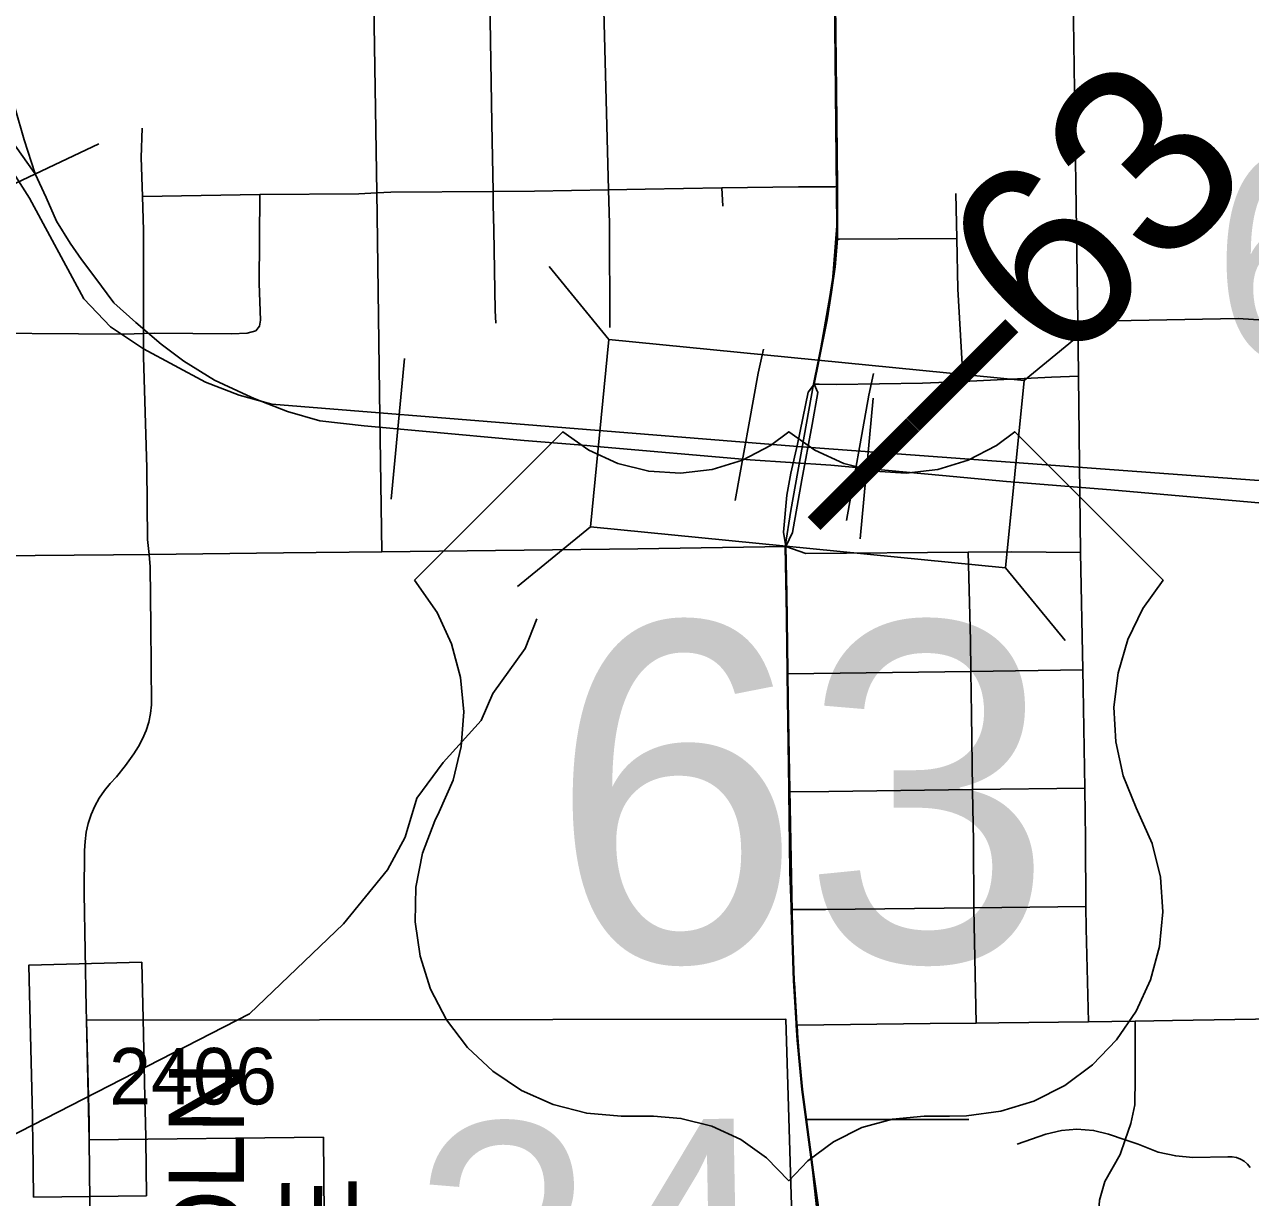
# Model space of a CAD drawing. Extents: x 23.6 to 68.7, y -63 to -29.
# Drawn here: x 44.053 to 44.705, y -49.431 to -48.808 of the extents above; entities that cross this region are included whole.
import ezdxf

# ---------------------------------------------------------------- set-up
doc = ezdxf.new("R2010")
doc.units = 0
for name, color, linetype in [('tdCoCityStreetMajor', 7, 'Continuous'), ('tdCoCityStreetMinor', 7, 'Continuous'), ('tdCoCorpBndry', 7, 'Continuous'), ('tdCoDivCarto', 7, 'Continuous'), ('tdCoHydroRiver', 7, 'Continuous'), ('tdCoPriCL', 7, 'Continuous'), ('tdCoPriDiv', 7, 'Continuous'), ('tdCoPrimary', 7, 'Continuous'), ('tdCoPriNonDiv', 7, 'Continuous'), ('tdCoPriNonDivCL', 7, 'Continuous'), ('tdCoRRCL', 7, 'Continuous'), ('tdCoSecRdNmbr', 7, 'Continuous'), ('tdCoSecRdTxt', 7, 'Continuous'), ('tdCoSecRteBand', 7, 'Continuous'), ('tdCoSecRteCL', 7, 'Continuous'), ('tdCoSectNmbr', 7, 'Continuous'), ('tdCoShieldUsRte', 7, 'Continuous'), ('tdCoStrucNonDivPri', 7, 'Continuous'), ('tdCoStrucPriMaintName', 7, 'Continuous'), ('tdCoSurfBitum', 7, 'Continuous'), ('tdCoSurfGravel', 7, 'Continuous'), ('tdStHwyPriRefPost1', 7, 'Continuous')]:
    doc.layers.add(name, color=color, linetype=linetype)

msp = doc.modelspace()

# ---------------------------------------------------------------- linework, layer by layer
at = {"layer": 'tdCoCityStreetMajor'}
for points in [[(44.11949, -49.08896), (44.19085, -49.08818), (44.24319, -49.08756), (44.37925, -49.08596), (44.4579, -49.08486)], [(43.58518, -49.09303), (43.71012, -49.09216), (43.85768, -49.09114), (43.99627, -49.09001), (44.10059, -49.08916), (44.11949, -49.08896)], [(44.0863, -49.33632), (44.08615, -49.33004), (44.08508, -49.26902), (44.08526, -49.24629), (44.08546, -49.24141), (44.08611, -49.23657), (44.0872, -49.23181), (44.08872, -49.22717), (44.09066, -49.22269), (44.09301, -49.21841), (44.09574, -49.21436), (44.09883, -49.21058), (44.10226, -49.2071), (44.10695, -49.20111), (44.11138, -49.19494), (44.11391, -49.19099), (44.11608, -49.18684), (44.11788, -49.18251), (44.11928, -49.17804), (44.12028, -49.17346), (44.12087, -49.16881), (44.12051, -49.12712), (44.12015, -49.09562), (44.11949, -49.08896)], [(44.08843, -49.46142), (44.08809, -49.43262), (44.0877, -49.39991)]]:
    msp.add_lwpolyline(points, dxfattribs=at)
at = {"layer": 'tdCoCityStreetMinor'}
for p, q in [((44.11599, -48.89883), (44.17837, -48.89784)), ((44.42435, -48.90397), (44.4238, -48.89431)), ((44.54872, -48.92114), (44.54826, -48.89727)), ((44.61452, -49.08793), (44.61342, -48.99434)), ((44.61568, -49.15032), (44.61452, -49.08793)), ((44.45896, -49.15233), (44.5562, -49.15108)), ((44.5562, -49.15108), (44.61568, -49.15032)), ((44.5571, -49.21389), (44.61673, -49.21313)), ((44.55777, -49.27661), (44.61734, -49.27592)), ((44.61871, -49.33715), (44.64359, -49.33679)), ((44.46891, -49.38918), (44.55503, -49.38914))]:
    msp.add_line(p, q, dxfattribs=at)
for points in [[(44.24054, -48.8969), (44.23875, -48.78543), (44.23862, -48.77396)], [(44.30227, -48.89623), (44.30161, -48.86008), (44.30056, -48.79387), (44.3004, -48.77269)], [(44.36369, -48.89533), (44.36102, -48.79308), (44.36079, -48.77162)], [(44.61303, -48.96531), (44.61192, -48.89201), (44.61082, -48.8052), (44.61067, -48.796)], [(44.11599, -48.89883), (44.11532, -48.87821), (44.11586, -48.86264)], [(44.11657, -48.97159), (44.11657, -48.91686), (44.11599, -48.89883)], [(44.11657, -48.97159), (44.12224, -48.97139), (44.16333, -48.97176), (44.17158, -48.97139), (44.17616, -48.97029), (44.17818, -48.96772), (44.17873, -48.96461), (44.178, -48.94516), (44.17837, -48.89784)], [(44.17837, -48.89784), (44.2309, -48.89739), (44.24054, -48.8969)], [(44.24054, -48.8969), (44.24793, -48.89653), (44.30227, -48.89623)], [(44.24319, -49.08756), (44.24196, -49.00318), (44.24072, -48.90873), (44.24054, -48.8969)], [(44.30227, -48.89623), (44.32438, -48.8961), (44.36369, -48.89533)], [(44.30377, -48.96609), (44.3034, -48.95951), (44.30263, -48.91656), (44.3024, -48.90326), (44.30227, -48.89623)], [(44.36369, -48.89533), (44.38307, -48.89496), (44.4238, -48.89431)], [(44.36442, -48.96842), (44.36416, -48.9132), (44.36369, -48.89533)], [(44.4238, -48.89431), (44.46453, -48.89367), (44.48397, -48.89367), (44.48532, -48.89363)], [(44.48531, -48.92164), (44.48636, -48.92164), (44.54872, -48.92114)], [(44.55206, -48.99709), (44.54925, -48.94817), (44.54872, -48.92114)], [(44.61303, -48.96531), (44.69815, -48.96374), (44.71735, -48.96494), (44.72702, -48.96603), (44.73507, -48.96609)], [(44.61342, -48.99434), (44.61323, -48.97859), (44.61303, -48.96531)], [(43.99555, -48.97148), (44.00779, -48.97121), (44.10665, -48.97194), (44.11657, -48.97159)], [(44.11949, -49.08896), (44.11872, -49.08113), (44.11836, -49.04301), (44.11657, -48.98396), (44.11657, -48.97159)], [(44.47296, -48.9986), (44.47555, -48.99861), (44.48474, -48.99868), (44.53051, -48.99809), (44.55206, -48.99709)], [(44.55206, -48.99709), (44.59896, -48.99493), (44.61342, -48.99434)], [(44.4579, -49.08486), (44.46853, -49.08842), (44.55469, -49.08784)], [(44.55469, -49.08784), (44.57802, -49.08768), (44.61452, -49.08793)], [(44.5562, -49.15108), (44.55602, -49.13467), (44.55469, -49.08784)], [(44.5571, -49.21389), (44.55646, -49.17391), (44.5562, -49.15108)], [(44.61673, -49.21313), (44.61586, -49.1601), (44.61568, -49.15032)], [(44.4598, -49.21514), (44.48074, -49.21487), (44.5571, -49.21389)], [(44.55777, -49.27661), (44.55755, -49.2412), (44.55711, -49.21446), (44.5571, -49.21389)], [(44.61734, -49.27592), (44.61718, -49.24011), (44.61673, -49.21313)], [(44.46105, -49.27754), (44.47637, -49.27754), (44.47895, -49.27751), (44.55777, -49.27661)], [(44.55908, -49.33793), (44.55777, -49.27715), (44.55777, -49.27661)], [(44.61871, -49.33715), (44.6174, -49.28767), (44.61734, -49.27592)], [(44.64359, -49.33679), (44.66334, -49.3365), (44.72966, -49.33554)], [(44.46381, -49.33903), (44.5346, -49.33813), (44.55908, -49.33793)], [(44.55908, -49.33793), (44.57107, -49.33783), (44.61871, -49.33715)], [(44.63814, -49.3999), (44.64113, -49.39119), (44.64335, -49.38132), (44.64359, -49.36702), (44.64359, -49.33679)], [(44.58071, -49.40228), (44.596, -49.39686), (44.60438, -49.39489), (44.61252, -49.39415), (44.6214, -49.39489), (44.62929, -49.39686), (44.63814, -49.3999)], [(44.62415, -49.55271), (44.62386, -49.52386), (44.62362, -49.44544), (44.6246, -49.43188), (44.62732, -49.42201), (44.63545, -49.40771), (44.63814, -49.3999)], [(44.70468, -49.41466), (44.70325, -49.41283), (44.70149, -49.41129), (44.69949, -49.4101), (44.6973, -49.40929), (44.695, -49.4089), (44.69267, -49.40894), (44.67417, -49.40919), (44.66505, -49.40845), (44.65568, -49.40648), (44.64507, -49.40228), (44.63814, -49.3999)]]:
    msp.add_lwpolyline(points, dxfattribs=at)
at = {"layer": 'tdCoCorpBndry'}
msp.add_lwpolyline([(44.72369, -50.33488), (44.72381, -50.08158), (44.6801, -50.08145), (44.68045, -50.02855), (44.72314, -50.02872), (44.72015, -49.82966), (44.531, -49.8307), (44.47296, -49.83102), (44.45791, -49.33587), (44.0863, -49.33632), (44.0877, -49.39991), (44.21214, -49.39853), (44.21277, -49.461), (44.08843, -49.46142), (43.96455, -49.46097)], dxfattribs=at)
at = {"layer": 'tdCoDivCarto'}
for p, q in [((44.46977, -49.00288), (44.4641, -49.03047)), ((44.47178, -49.00019), (44.46977, -49.00288)), ((44.47185, -49.02005), (44.47479, -49.00299)), ((44.47479, -49.00299), (44.47296, -48.9986)), ((44.46642, -49.04939), (44.47185, -49.02005)), ((44.4641, -49.03047), (44.4605, -49.04579)), ((44.4605, -49.04579), (44.45847, -49.0575)), ((44.46149, -49.07726), (44.46642, -49.04939)), ((44.45847, -49.0575), (44.45667, -49.0771)), ((44.45667, -49.0771), (44.4579, -49.08486)), ((44.4579, -49.08486), (44.46149, -49.07726))]:
    msp.add_line(p, q, dxfattribs=at)
for points in [[(44.47296, -48.9986), (44.46977, -49.00288), (44.4641, -49.03047), (44.4605, -49.04579), (44.45847, -49.0575), (44.45667, -49.0771), (44.4579, -49.08486)], [(44.47178, -49.00019), (44.46977, -49.00288), (44.4641, -49.03047), (44.4605, -49.04579), (44.45847, -49.0575), (44.45667, -49.0771), (44.4579, -49.08486)], [(44.47178, -49.00019), (44.46977, -49.00288), (44.4641, -49.03047), (44.4605, -49.04579), (44.45847, -49.0575), (44.45667, -49.0771), (44.4579, -49.08486)], [(44.4579, -49.08486), (44.46149, -49.07726), (44.46642, -49.04939), (44.47185, -49.02005), (44.47479, -49.00299), (44.47296, -48.9986)], [(44.4579, -49.08486), (44.46149, -49.07726), (44.46642, -49.04939), (44.47185, -49.02005), (44.47479, -49.00299), (44.47296, -48.9986)], [(44.4579, -49.08486), (44.46149, -49.07726), (44.46642, -49.04939), (44.47185, -49.02005), (44.47479, -49.00299), (44.47296, -48.9986)]]:
    msp.add_lwpolyline(points, dxfattribs=at)
at = {"layer": 'tdCoHydroRiver'}
msp.add_lwpolyline([(44.32552, -49.12319), (44.31936, -49.13903), (44.30222, -49.16287), (44.29604, -49.17714), (44.27573, -49.19943), (44.26171, -49.21851), (44.25559, -49.23909), (44.24628, -49.25654), (44.22288, -49.28518), (44.17282, -49.33301), (44.044, -49.39896)], dxfattribs=at)
at = {"layer": 'tdCoPriCL'}
msp.add_lwpolyline([(44.47489, -49.4419), (44.47207, -49.41581), (44.46853, -49.38918), (44.4664, -49.37314), (44.46393, -49.347), (44.46343, -49.33903), (44.46338, -49.33811), (44.46299, -49.33189), (44.46196, -49.31544), (44.46067, -49.27754), (44.46063, -49.27623), (44.45999, -49.25748), (44.45978, -49.24198), (44.45942, -49.21514), (44.4594, -49.21359), (44.45875, -49.1655), (44.45858, -49.15233), (44.45856, -49.15095), (44.45801, -49.10977), (44.45752, -49.08486), (44.46048, -49.06564), (44.47249, -48.9986), (44.4752, -48.98642), (44.47689, -48.97842), (44.47914, -48.96592), (44.48264, -48.94394), (44.48444, -48.92163), (44.485, -48.91453), (44.485, -48.89369), (44.48512, -48.88501), (44.485, -48.87589), (44.48399, -48.81256), (44.48382, -48.79587)], dxfattribs=at)
at = {"layer": 'tdCoPriDiv'}
for points in [[(44.43099, -49.06033), (44.44311, -48.99268), (44.44595, -48.9799)], [(44.49004, -49.07092), (44.50195, -49.00449), (44.50452, -48.99293)]]:
    msp.add_lwpolyline(points, dxfattribs=at)
at = {"layer": 'tdCoPrimary'}
for p, q in [((44.47296, -48.9986), (44.47541, -48.98643)), ((44.47296, -48.9986), (44.47541, -48.98643)), ((44.47296, -48.9986), (44.47178, -49.00019)), ((44.47296, -48.9986), (44.47178, -49.00019)), ((44.45839, -49.10977), (44.4579, -49.08486)), ((44.45839, -49.10977), (44.4579, -49.08486))]:
    msp.add_line(p, q, dxfattribs=at)
for points in [[(44.48495, -48.85894), (44.4843, -48.79595), (44.48432, -48.79037)], [(44.48495, -48.85894), (44.4843, -48.79595), (44.48432, -48.79037)], [(44.47296, -48.9986), (44.47541, -48.98643), (44.47987, -48.96431), (44.48205, -48.94978), (44.48405, -48.93616), (44.48531, -48.92164), (44.48532, -48.89363), (44.48495, -48.85894), (44.4843, -48.79595)], [(44.47541, -48.98643), (44.47987, -48.96431), (44.48205, -48.94978), (44.48405, -48.93616), (44.48531, -48.92164), (44.48532, -48.89363), (44.48495, -48.85894)], [(44.47541, -48.98643), (44.47987, -48.96431), (44.48205, -48.94978), (44.48405, -48.93616), (44.48531, -48.92164), (44.48532, -48.89363), (44.48495, -48.85894)], [(44.47296, -48.9986), (44.47178, -49.00019), (44.46977, -49.00288), (44.4641, -49.03047), (44.4605, -49.04579), (44.45847, -49.0575), (44.45667, -49.0771), (44.4579, -49.08486)], [(44.47178, -49.00019), (44.46977, -49.00288), (44.4641, -49.03047), (44.4605, -49.04579), (44.45847, -49.0575), (44.45667, -49.0771), (44.4579, -49.08486)], [(44.47178, -49.00019), (44.46977, -49.00288), (44.4641, -49.03047), (44.4605, -49.04579), (44.45847, -49.0575), (44.45667, -49.0771), (44.4579, -49.08486)], [(44.4579, -49.08486), (44.46149, -49.07726), (44.46642, -49.04939), (44.47185, -49.02005), (44.47479, -49.00299), (44.47296, -48.9986)], [(44.4579, -49.08486), (44.46149, -49.07726), (44.46642, -49.04939), (44.47185, -49.02005), (44.47479, -49.00299), (44.47296, -48.9986)], [(44.4579, -49.08486), (44.46149, -49.07726), (44.46642, -49.04939), (44.47185, -49.02005), (44.47479, -49.00299), (44.47296, -48.9986)], [(44.4762, -49.44177), (44.47245, -49.41581), (44.46891, -49.38918), (44.46678, -49.37314), (44.46431, -49.347), (44.46381, -49.33903), (44.46376, -49.33811), (44.4624, -49.31647), (44.46234, -49.31544), (44.46105, -49.27754), (44.461, -49.27623), (44.46037, -49.25748), (44.4598, -49.21514), (44.45978, -49.21359), (44.45913, -49.1655), (44.45896, -49.15233), (44.45894, -49.15095), (44.45839, -49.10977), (44.4579, -49.08486)], [(44.4624, -49.31647), (44.46234, -49.31544), (44.46105, -49.27754), (44.461, -49.27623), (44.46037, -49.25748), (44.4598, -49.21514), (44.45978, -49.21359), (44.45913, -49.1655), (44.45896, -49.15233), (44.45894, -49.15095), (44.45839, -49.10977)], [(44.4624, -49.31647), (44.46234, -49.31544), (44.46105, -49.27754), (44.461, -49.27623), (44.46037, -49.25748), (44.4598, -49.21514), (44.45978, -49.21359), (44.45913, -49.1655), (44.45896, -49.15233), (44.45894, -49.15095), (44.45839, -49.10977)], [(44.4762, -49.44177), (44.47245, -49.41581), (44.46891, -49.38918), (44.46678, -49.37314), (44.46431, -49.347), (44.46381, -49.33903), (44.46376, -49.33811), (44.4624, -49.31647)], [(44.4762, -49.44177), (44.47245, -49.41581), (44.46891, -49.38918), (44.46678, -49.37314), (44.46431, -49.347), (44.46381, -49.33903), (44.46376, -49.33811), (44.4624, -49.31647)]]:
    msp.add_lwpolyline(points, dxfattribs=at)
at = {"layer": 'tdCoPriNonDiv'}
for points in [[(44.43904, -47.29275), (44.44717, -47.50015), (44.46246, -47.74133), (44.47332, -47.92382), (44.47455, -47.9687), (44.47659, -48.22128), (44.48111, -48.49657), (44.48375, -48.79036), (44.48504, -48.91453), (44.48268, -48.94394), (44.47524, -48.98642)], [(44.67743, -50.69677), (44.67235, -50.64379), (44.6361, -50.4619), (44.58703, -50.20518), (44.55867, -50.03453), (44.50269, -49.63084), (44.47926, -49.46536), (44.46644, -49.37313), (44.462, -49.31543), (44.45756, -49.08485), (44.46052, -49.06563)]]:
    msp.add_lwpolyline(points, dxfattribs=at)
at = {"layer": 'tdCoPriNonDivCL'}
for points in [[(44.47258, -48.9986), (44.47503, -48.98643), (44.47949, -48.96431), (44.48167, -48.94978), (44.48367, -48.93616), (44.48493, -48.92164), (44.48494, -48.89363), (44.48392, -48.79595)], [(44.47258, -48.9986), (44.47503, -48.98643), (44.47949, -48.96431), (44.48167, -48.94978), (44.48367, -48.93616), (44.48493, -48.92164), (44.48494, -48.89363), (44.48392, -48.79595)], [(44.47582, -49.44177), (44.47207, -49.41581), (44.46853, -49.38918), (44.4664, -49.37314), (44.46393, -49.347), (44.46343, -49.33903), (44.46338, -49.33811), (44.46196, -49.31544), (44.46067, -49.27754), (44.46063, -49.27623), (44.45999, -49.25748), (44.45942, -49.21514), (44.4594, -49.21359), (44.45875, -49.1655), (44.45858, -49.15233), (44.45856, -49.15095), (44.45801, -49.10977), (44.45752, -49.08486)], [(44.47582, -49.44177), (44.47207, -49.41581), (44.46853, -49.38918), (44.4664, -49.37314), (44.46393, -49.347), (44.46343, -49.33903), (44.46338, -49.33811), (44.46196, -49.31544), (44.46067, -49.27754), (44.46063, -49.27623), (44.45999, -49.25748), (44.45942, -49.21514), (44.4594, -49.21359), (44.45875, -49.1655), (44.45858, -49.15233), (44.45856, -49.15095), (44.45801, -49.10977), (44.45752, -49.08486)]]:
    msp.add_lwpolyline(points, dxfattribs=at)
at = {"layer": 'tdCoRRCL'}
for p, q in [((44.02494, -48.9029), (44.09281, -48.87097)), ((44.24823, -49.05961), (44.25519, -48.98494)), ((44.49735, -49.08068), (44.50428, -49.006))]:
    msp.add_line(p, q, dxfattribs=at)
for points in [[(44.07316, -48.70716), (44.05653, -48.73543), (44.04736, -48.75718), (44.04369, -48.77291), (44.04342, -48.79284), (44.04395, -48.80988), (44.04578, -48.83032), (44.04841, -48.85208), (44.05312, -48.86886), (44.05888, -48.88694), (44.0585, -48.88613), (44.04854, -48.87224), (44.03831, -48.86228), (44.02521, -48.85153), (44.01184, -48.84445), (44.00083, -48.84131), (43.98955, -48.83947), (43.97514, -48.83947), (43.96019, -48.84078), (43.94683, -48.84471), (43.93582, -48.8497), (43.91984, -48.85804)], [(44.04264, -48.87886), (44.05591, -48.89986), (44.08479, -48.95328), (44.09896, -48.96816), (44.11659, -48.97983), (44.14956, -48.99748), (44.16744, -49.00437), (44.18473, -49.00923), (44.46641, -49.03184), (45.06297, -49.0757), (45.17502, -49.07314), (45.20691, -49.08044), (45.23991, -49.09309), (45.27745, -49.11093), (45.3208, -49.13658), (45.38436, -49.18495), (45.78194, -49.53901), (45.82628, -49.56945), (45.94271, -49.68574), (45.99816, -49.74389), (46.19775, -49.93493)], [(44.05888, -48.88694), (44.06479, -48.8995), (44.07029, -48.91208), (44.07763, -48.92362), (44.08366, -48.93227), (44.09074, -48.94171), (44.1007, -48.95534), (44.1125, -48.96582), (44.12587, -48.97736), (44.13793, -48.98627), (44.15418, -48.99649), (44.17136, -49.00434), (44.17541, -49.00619), (44.19298, -49.01301), (44.21028, -49.01799), (44.23387, -49.02061), (44.2648, -49.02349), (44.3188, -49.02848), (44.35204, -49.03119), (44.35734, -49.03162), (44.43886, -49.0387), (44.48186, -49.04158), (44.54116, -49.04708), (44.57518, -49.05023), (44.63049, -49.05469), (44.71516, -49.06203)], [(44.05888, -48.88694), (44.06479, -48.8995), (44.07029, -48.91208), (44.07763, -48.92362), (44.08366, -48.93227), (44.09074, -48.94171), (44.1007, -48.95534), (44.1125, -48.96582), (44.12587, -48.97736), (44.13793, -48.98627), (44.15418, -48.99649), (44.17136, -49.00434), (44.17541, -49.00619), (44.19298, -49.01301), (44.21028, -49.01799), (44.23387, -49.02061), (44.2648, -49.02349), (44.3188, -49.02848), (44.35204, -49.03119), (44.35734, -49.03162), (44.43886, -49.0387), (44.48186, -49.04158), (44.54116, -49.04708), (44.57518, -49.05023), (44.63049, -49.05469), (44.71516, -49.06203)]]:
    msp.add_lwpolyline(points, dxfattribs=at)
at = {"layer": 'tdCoSecRteBand'}
msp.add_lwpolyline([(44.05806, -49.43027), (44.0577, -49.40027), (44.05759, -49.39106), (44.0575, -49.38719), (44.05631, -49.33703), (44.0556, -49.30704), (44.11558, -49.30562), (44.11629, -49.33561), (44.11748, -49.38577), (44.11758, -49.38981), (44.11758, -49.38999), (44.11758, -49.39016), (44.11769, -49.39955), (44.11805, -49.42955), (44.05806, -49.43027)], dxfattribs=at)
at = {"layer": 'tdCoSecRteCL'}
msp.add_lwpolyline([(44.0877, -49.39991), (44.08758, -49.39052), (44.08749, -49.38648), (44.0863, -49.33632)], dxfattribs=at)
at = {"layer": 'tdCoShieldUsRte'}
msp.add_lwpolyline([(44.26058, -49.10271), (44.33944, -49.02385), (44.35326, -49.03358), (44.36861, -49.04064), (44.38499, -49.04479), (44.40186, -49.04589), (44.41864, -49.04392), (44.43478, -49.03892), (44.44975, -49.03107), (44.45946, -49.02385), (44.47327, -49.03358), (44.48863, -49.04064), (44.50501, -49.04479), (44.52187, -49.04589), (44.53865, -49.04392), (44.5548, -49.03892), (44.56976, -49.03107), (44.57947, -49.02385), (44.65834, -49.10271), (44.64763, -49.11768), (44.63957, -49.13422), (44.63439, -49.15187), (44.63224, -49.17015), (44.63317, -49.18852), (44.63715, -49.20649), (44.64408, -49.22353), (44.65253, -49.24259), (44.65691, -49.26046), (44.65825, -49.27881), (44.6565, -49.29713), (44.65172, -49.3149), (44.64404, -49.33162), (44.63366, -49.34682), (44.6209, -49.36007), (44.6061, -49.371), (44.58968, -49.37931), (44.57211, -49.38475), (44.55387, -49.38719), (44.54476, -49.38729), (44.53139, -49.38732), (44.51456, -49.38886), (44.49829, -49.39343), (44.48312, -49.40089), (44.46957, -49.41098), (44.45946, -49.42161), (44.44767, -49.4095), (44.43387, -49.39975), (44.41853, -49.39266), (44.40215, -49.38848), (44.38753, -49.38732), (44.37039, -49.38732), (44.35205, -49.38577), (44.33423, -49.38119), (44.31743, -49.37369), (44.30212, -49.36349), (44.28872, -49.35088), (44.27762, -49.3362), (44.26913, -49.31987), (44.26349, -49.30236), (44.26086, -49.28415), (44.2613, -49.26576), (44.26481, -49.24769), (44.27129, -49.23047), (44.2737, -49.22571), (44.28101, -49.20882), (44.2854, -49.19095), (44.28673, -49.1726), (44.28499, -49.15428), (44.2802, -49.13652), (44.27252, -49.1198)], close=True, dxfattribs=at)
at = {"layer": 'tdCoStrucNonDivPri'}
for p, q in [((44.36387, -48.97475), (44.33217, -48.93608)), ((44.58449, -48.9966), (44.62315, -48.9649)), ((44.35401, -49.07426), (44.31534, -49.10596)), ((44.57463, -49.09611), (44.60633, -49.13478))]:
    msp.add_line(p, q, dxfattribs=at)
msp.add_lwpolyline([(44.36387, -48.97475), (44.58449, -48.9966), (44.57463, -49.09611), (44.35401, -49.07426)], close=True, dxfattribs=at)
at = {"layer": 'tdCoSurfBitum'}
msp.add_line((44.08749, -49.38648), (44.0863, -49.33632), dxfattribs=at)
at = {"layer": 'tdCoSurfGravel'}
msp.add_lwpolyline([(44.0877, -49.39991), (44.08758, -49.39052), (44.0863, -49.33632)], dxfattribs=at)

# ---------------------------------------------------------------- texts
at = {"layer": 'tdCoSecRdNmbr'}
msp.add_text('2406', height=0.03, rotation=0.0344, dxfattribs=at).set_placement((44.09823, -49.38113))
at = {"layer": 'tdCoSecRdTxt'}
for s, p in [('LINCOLN', (44.16931, -49.58996)), ('AVE', (44.22952, -49.5266))]:
    msp.add_text(s, height=0.04, rotation=89.80833, dxfattribs=at).set_placement(p)
at = {"layer": 'tdCoSectNmbr'}
msp.add_text('24', height=0.13, rotation=1.03454, dxfattribs=at).set_placement((44.26097, -49.52167))
at = {"layer": 'tdCoShieldUsRte'}
msp.add_text('63', height=0.18, dxfattribs=at).set_placement((44.33237, -49.30513))
at = {"layer": 'tdCoStrucPriMaintName'}
msp.add_text('62637X063', height=0.11, dxfattribs=at).set_placement((44.68463, -48.98613))
msp.add_text('62637X063', height=0.11, dxfattribs=at).set_placement((44.68463, -48.98613))
msp.add_text('62637X063', height=0.11, dxfattribs=at).set_placement((44.68463, -48.98613))
at = {"layer": 'tdStHwyPriRefPost1'}
msp.add_text('‒‒63', height=0.1, rotation=45, dxfattribs=at).set_placement((44.49893, -49.09868))

doc.saveas('drawing.dxf')
